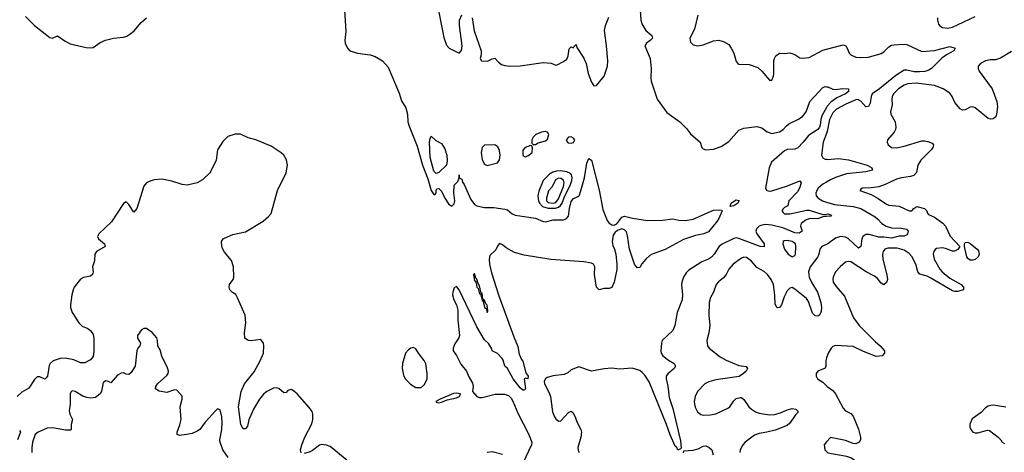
# Model space of a CAD drawing. Header units: inches. Extents: x 1384664 to 1536621, y 460766 to 646467.
# Tile 391 of 488: x 1443653 to 1451398, y 603251 to 606654. Entities that reach past the tile are written whole.
import ezdxf

# ---------------------------------------------------------------- set-up
doc = ezdxf.new("R2010")
doc.units = ezdxf.units.IN
doc.header["$MEASUREMENT"] = 0
doc.layers.add('B4640', color=7, linetype='Continuous')
doc.layers.add('B4650', color=7, linetype='Continuous')

msp = doc.modelspace()

# ---------------------------------------------------------------- linework, layer by layer
at = {"layer": 'B4640', "color": 5}
for points, elevation in [([(1446870, 607111), (1446990, 606514.4), (1447010, 606455.2), (1447030, 606430.2), (1447110, 606390.7), (1447127.8, 606412.2), (1447132.8, 606450), (1447111.9, 606610), (1447112.5, 606650), (1447130, 606693.8)], 740), ([(1446205.3, 606774.7), (1446218.2, 606561.8), (1446210.4, 606490), (1446213.7, 606470), (1446232.6, 606430), (1446250, 606409.5), (1446310.5, 606390), (1446410, 606377.3), (1446450, 606365.3), (1446506, 606330), (1446550, 606282.3), (1446637.4, 606077.4), (1446657.3, 606017.3), (1446690, 605960.4), (1446702.7, 605910), (1446707.2, 605850), (1446717.5, 605817.5), (1446778.8, 605658.8), (1446820.2, 605510), (1446862.4, 605402.4), (1446890, 605311.3), (1446910, 605278), (1446922, 605278), (1446928.7, 605291.3), (1446930, 605314), (1446936.4, 605323.6), (1446950, 605326), (1446970, 605306), (1446997.1, 605250), (1447026.8, 605206.8), (1447047.3, 605190), (1447054, 605190), (1447070, 605206), (1447074.5, 605230), (1447067.2, 605292.8), (1447070, 605354), (1447098, 605382), (1447108.7, 605410), (1447110, 605434), (1447110.9, 605410.9), (1447130, 605401), (1447137.2, 605377.2), (1447150, 605359.1), (1447200.8, 605240.8), (1447230, 605200.5), (1447250, 605190.6), (1447310, 605178), (1447383.3, 605176.7), (1447470, 605164.2), (1447490, 605157.8), (1447526.6, 605126.6), (1447550, 605115.6), (1447710, 605093.9), (1447770, 605065.6), (1447790, 605064.6), (1447850, 605080.7), (1447930, 605079.8), (1447952.3, 605087.7), (1447970.8, 605110), (1447976.5, 605170), (1447990, 605225.3), (1448010, 605247.6), (1448050, 605266.4), (1448058.5, 605281.5), (1448095.2, 605410), (1448113.6, 605526.4), (1448130, 605563.7), (1448150.5, 605550), (1448210, 605312.4), (1448240.9, 605160.9), (1448274.4, 605074.4), (1448290, 605053), (1448310, 605040.8), (1448330, 605038.7), (1448350.9, 605049.1), (1448390, 605101.3), (1448410, 605107.7), (1448472.8, 605092.8), (1448590, 605074.9), (1448710, 605078.4), (1448790, 605088), (1448837.7, 605077.7), (1448890, 605073.6), (1448950, 605086.5), (1449110, 605157.1), (1449159.9, 605159.9), (1449175.3, 605155.3), (1449178, 605150), (1449153.4, 605090), (1449140.2, 605070), (1449070, 604985.6), (1449034, 604970), (1448970, 604956.8), (1448874.2, 604925.8), (1448730, 604845.6), (1448627.7, 604810), (1448610, 604799.7), (1448578.4, 604770), (1448546.8, 604733.2), (1448530, 604706), (1448510, 604703.6), (1448488.5, 604730), (1448450.7, 604850), (1448434.7, 604954.7), (1448425, 604985), (1448410, 605002.5), (1448390, 605009.9), (1448360.3, 604999.7), (1448337.8, 604982.2), (1448321.8, 604958.2), (1448313.7, 604910), (1448318.1, 604878.1), (1448332.8, 604850), (1448342.4, 604810), (1448350.7, 604730), (1448349.6, 604690), (1448328.8, 604590), (1448310, 604547.8), (1448290, 604538.5), (1448250, 604538.9), (1448210, 604529.5), (1448191.3, 604551.3), (1448175, 604650), (1448176.8, 604710), (1448165.7, 604730), (1448150, 604738.4), (1448090, 604749.8), (1447830, 604769.2), (1447621, 604801), (1447543.7, 604823.7), (1447478.6, 604858.6), (1447450, 604883.8), (1447430, 604892.6), (1447424, 604890), (1447410, 604872.8), (1447397.1, 604842.9), (1447350, 604798.4), (1447345, 604770), (1447348, 604730), (1447362.9, 604662.9), (1447422.8, 604482.8), (1447538.7, 604158.7), (1447570, 604082.4), (1447582.1, 604022.1), (1447600, 603980), (1447610, 603967.7), (1447635.1, 603875.1), (1447651.3, 603850), (1447650, 603828.7), (1447635.3, 603835.3), (1447622, 603830), (1447630.7, 603750), (1447619.8, 603740.2), (1447610, 603739), (1447590, 603757.2), (1447534.5, 603830), (1447489.3, 603909.3), (1447468.7, 603930), (1447456.4, 603976.4), (1447448.7, 603990), (1447410, 604028.7), (1447370, 604048.7), (1447366, 604066), (1447343.2, 604103.2), (1447310, 604137.2), (1447250, 604238), (1447110, 604529.3), (1447090, 604555.1), (1447070, 604544), (1447059.5, 604510), (1447058.4, 604490), (1447068.4, 604450), (1447088.4, 604410), (1447099.5, 604370), (1447098, 604290), (1447113, 604170), (1447107.5, 604152.5), (1447075.3, 604104.7), (1447062, 604070), (1447062, 604050), (1447090, 604012), (1447124.1, 603944.1), (1447166.8, 603890), (1447185.2, 603845.2), (1447215.6, 603795.6), (1447220.5, 603770), (1447215.8, 603730), (1447248.5, 603690), (1447270, 603682.2), (1447290, 603683.2), (1447392.2, 603707.8), (1447467.5, 603707.5), (1447497.4, 603697.4), (1447517.6, 603677.6), (1447532.8, 603652.8), (1447570, 603559.5), (1447655.9, 603395.9), (1447680.6, 603330), (1447679.1, 603310), (1447610, 603166.1)], 720), ([(1448533.1, 606730), (1448537.8, 606650), (1448550, 606615.5), (1448578.3, 606570), (1448626.4, 606530), (1448630.3, 606510), (1448612.2, 606490), (1448584.2, 606470), (1448569.3, 606450), (1448611, 606350), (1448620.2, 606270), (1448616.3, 606196.3), (1448619.3, 606170), (1448666.7, 606030), (1448743.1, 605923.1), (1448846.8, 605850), (1448898, 605798), (1448930, 605756), (1449004.7, 605690), (1449018, 605650), (1449030, 605638), (1449051.1, 605631.1), (1449110, 605634.8), (1449170, 605656), (1449230, 605697.3), (1449310, 605784.9), (1449350, 605802.4), (1449450, 605814), (1449490, 605802.8), (1449532.8, 605772.8), (1449570, 605758), (1449630, 605771.6), (1449659.2, 605790), (1449682, 605818), (1449704.3, 605835.7), (1449774.5, 605870), (1449810, 605893.7), (1449838.5, 605930), (1449867.9, 606010), (1449970, 606120.2), (1449990, 606129.1), (1450000, 606127.4)], 740), ([(1443699.4, 606679.4), (1443768.5, 606608.5), (1443890, 606515.3), (1443910, 606510.4), (1443950, 606528.2), (1444010, 606484.9), (1444050, 606464.2), (1444175.2, 606435.2), (1444210, 606432.4), (1444230, 606436.5), (1444284.7, 606475.3), (1444326.7, 606493.3), (1444390, 606510.2), (1444470, 606517.7), (1444494.5, 606525.5), (1444519.1, 606540.9), (1444553.3, 606566.7), (1444607.7, 606632.3), (1444650, 606667.9)], 720), ([(1447212.2, 606670), (1447227.5, 606567.5), (1447283, 606410), (1447282, 606378), (1447274, 606350), (1447286, 606330), (1447331.7, 606328.3), (1447370, 606346.8), (1447390, 606351), (1447419.2, 606319.2), (1447442.5, 606302.5), (1447470, 606293.7), (1447510, 606288.5), (1447590, 606291.5), (1447770, 606318.9), (1447832.2, 606312.2), (1447870, 606298), (1447880.4, 606299.6), (1447930, 606324.7), (1447955.9, 606344.1), (1447967, 606370), (1447974, 606426), (1447990, 606442), (1448010, 606434), (1448018, 606450), (1448030, 606458), (1448035.2, 606435.2), (1448090, 606350.6), (1448108.4, 606310), (1448125.7, 606230), (1448150, 606162.8), (1448170, 606133.4), (1448190, 606138), (1448249.6, 606210), (1448277.2, 606290), (1448280.3, 606330), (1448269.8, 606450), (1448252.9, 606570), (1448260.9, 606610), (1448286.2, 606673.8)], 740), ([(1448988.2, 606690), (1448960.5, 606579.5), (1448923.8, 606510), (1448930, 606478), (1448950, 606456), (1448988.1, 606448.1), (1449030, 606456.5), (1449110, 606489), (1449150, 606492.2), (1449190, 606483.8), (1449230, 606458), (1449250, 606430.7), (1449270.4, 606390), (1449290, 606324.7), (1449301, 606310), (1449310, 606304.9), (1449390, 606302), (1449458.5, 606278.5), (1449491.3, 606250), (1449550, 606178), (1449570, 606178), (1449582.7, 606210), (1449586, 606230), (1449583.7, 606330), (1449589.4, 606350), (1449601.2, 606370), (1449630, 606390.7), (1449670, 606387.7), (1449710, 606394.4), (1449750, 606381.3), (1449790, 606353.4), (1449810, 606350.5), (1449863.9, 606356.1), (1449970, 606415.8), (1450000, 606423.4)], 760), ([(1450000, 605964.8), (1449963, 605897), (1449954.5, 605870), (1449950, 605824.2), (1449945.2, 605810), (1449930, 605790.4), (1449857.1, 605742.9), (1449816.6, 605690), (1449773.5, 605646.5), (1449750, 605637.1), (1449690, 605632.7), (1449670, 605623), (1449567.3, 605532.7), (1449549.2, 605490), (1449520.2, 605330), (1449529.5, 605309.5), (1449550, 605304.8), (1449570, 605307.5), (1449693.8, 605346.2), (1449790, 605385.5), (1449800.3, 605370), (1449788.1, 605330), (1449770, 605301), (1449704, 605230), (1449694.8, 605190), (1449670, 605177), (1449656.7, 605163.3), (1449648.7, 605150), (1449657.7, 605137.7), (1449670, 605128.2), (1449710, 605127.7), (1449844.2, 605155.8), (1449864.2, 605155.8), (1449970, 605121.6), (1450000, 605125.5)], 740), ([(1445866.8, 603246.8), (1445862.9, 603270), (1445872.2, 603310), (1445896.1, 603370), (1445950, 603475.5), (1445958.3, 603510), (1445958.4, 603550), (1445952.2, 603572.2), (1445930, 603604.2), (1445835.4, 603710), (1445810, 603732.6), (1445790, 603744.2), (1445776.7, 603743.3), (1445763.1, 603736.9), (1445750, 603721.2), (1445730, 603719.5), (1445691.8, 603751.8), (1445670, 603758.5), (1445650, 603755.3), (1445596.4, 603730), (1445570, 603708.2), (1445538.3, 603670), (1445491.7, 603590), (1445454.7, 603505.3), (1445443.6, 603456.4), (1445430, 603434.5), (1445410, 603437), (1445393.5, 603470), (1445373.1, 603610), (1445396, 603730), (1445422.3, 603790), (1445495.9, 603884.1), (1445543.7, 603970), (1445570, 604030.8), (1445573.1, 604090), (1445569.8, 604110), (1445550, 604138.3), (1445470, 604126.9), (1445449.2, 604130), (1445422.7, 604150), (1445420.5, 604190), (1445431.3, 604270), (1445426.6, 604330), (1445367.2, 604467.2), (1445351.7, 604491.7), (1445327.2, 604507.2), (1445305.2, 604530), (1445300.9, 604550), (1445303.7, 604570), (1445332.7, 604610), (1445338, 604630), (1445334.5, 604710), (1445319.3, 604759.3), (1445264.7, 604824.7), (1445249.5, 604850), (1445242, 604870), (1445240.9, 604910), (1445253.2, 604930), (1445263.3, 604936.7), (1445330, 604965.5), (1445430, 604985.5), (1445569, 605070), (1445610, 605106), (1445630, 605131), (1445681.6, 605310), (1445749.5, 605450.5), (1445759.9, 605510), (1445751.6, 605551.6), (1445730, 605588.8), (1445710, 605607.9), (1445630, 605658.7), (1445509.3, 605710), (1445450, 605725.1), (1445390, 605753.1), (1445347.4, 605752.6), (1445290, 605734.5), (1445250, 605696.2), (1445208.7, 605630), (1445197.6, 605550), (1445156.7, 605463.3), (1445148, 605450), (1445090, 605395.6), (1445050, 605371.6), (1444970, 605354), (1444930, 605357.6), (1444850, 605384.7), (1444770, 605398.9), (1444710, 605395.8), (1444670, 605382.4), (1444650, 605371.5), (1444630, 605345.6), (1444573.2, 605170), (1444550, 605140.9), (1444510, 605199.5), (1444490, 605220.9), (1444470, 605209.5), (1444375, 605065), (1444276.3, 604970), (1444266, 604950), (1444272.7, 604930), (1444319.1, 604890), (1444324.9, 604870), (1444256.3, 604830), (1444243.8, 604810), (1444242, 604758), (1444226.4, 604710), (1444230.3, 604670), (1444225.7, 604650), (1444210, 604636.4), (1444153.7, 604626.3), (1444130, 604614), (1444082.4, 604550), (1444072.7, 604530), (1444063.8, 604490), (1444052.4, 604410), (1444052.4, 604390), (1444065.3, 604350), (1444117, 604270), (1444144.6, 604244.6), (1444190, 604224.4), (1444208.8, 604210), (1444230, 604178), (1444235.9, 604150), (1444236.7, 604043.3), (1444230, 604004.5), (1444210, 603978), (1444166.1, 603953.9), (1444130, 603955.4), (1444079.1, 603979.1), (1444011.6, 603991.6), (1443970, 603989.6), (1443915.5, 603970), (1443893.2, 603950), (1443885.7, 603934.3), (1443870.6, 603849.4), (1443862.2, 603837.8), (1443850, 603825.6), (1443810, 603843.6), (1443790, 603843.6), (1443770, 603824.7), (1443724.5, 603755.5), (1443670, 603725), (1443632.3, 603690)], 720), ([(1450000, 605760.3), (1449973.8, 605690), (1449960.4, 605590), (1449970, 605566.7), (1449990, 605557.7), (1450000, 605556.6)], 760), ([(1450000, 605377), (1449970, 605360.6), (1449935, 605330), (1449922, 605310), (1449915.9, 605290), (1449918.2, 605270), (1449932.6, 605250), (1449968.7, 605228.7), (1450000, 605219.4)], 760), ([(1450000, 605106.9), (1449975.1, 605104.9), (1449930, 605088.4), (1449870, 605089.2), (1449839.7, 605080.3), (1449801.3, 605050), (1449794.9, 605030), (1449807, 604990), (1449785.2, 604974.8), (1449750, 604976.7), (1449655.8, 605015.8), (1449570, 605037.7), (1449516.4, 605043.6), (1449483.8, 605036.2), (1449470.3, 605030), (1449448.9, 605010), (1449444.4, 604990), (1449450.2, 604970), (1449510.1, 604890), (1449510, 604866.3), (1449477, 604870), (1449310, 604934.4), (1449290, 604937.5), (1449270, 604933.6), (1449173.7, 604886.3), (1449152.8, 604867.2), (1449116.9, 604810), (1449094.2, 604785.8), (1449070.1, 604769.9), (1449019.3, 604750), (1448917.1, 604682.9), (1448896.3, 604663.7), (1448874.4, 604630), (1448860.4, 604590), (1448858.4, 604570), (1448866, 604490), (1448863.1, 604450), (1448825.7, 604350), (1448805.7, 604250), (1448790.2, 604209.8), (1448707.7, 604130), (1448700.5, 604110), (1448696.4, 604050), (1448699.3, 604030), (1448713, 604010), (1448755.4, 603975.4), (1448800.7, 603950), (1448810.7, 603930), (1448800.7, 603910), (1448750, 603867.6), (1448739, 603850), (1448736.9, 603830), (1448751.8, 603771.8), (1448762.8, 603682.8), (1448790, 603595.5), (1448850, 603342), (1448855.3, 603284.7), (1448850, 603278), (1448830, 603268.7), (1448821.2, 603290), (1448810, 603299.3), (1448770, 603387.3), (1448740.7, 603470), (1448604.7, 603804.7), (1448570, 603856.9), (1448550, 603879.6), (1448530, 603893.7), (1448470, 603913.1), (1448370, 603906), (1448310, 603912.8), (1448250, 603908), (1448150, 603889.6), (1448050, 603923.7), (1447990, 603900.7), (1447963.5, 603876.5), (1447937, 603863), (1447848.1, 603851.9), (1447801.2, 603838.8), (1447788, 603830), (1447779.5, 603810), (1447780.9, 603790), (1447818.3, 603718.3), (1447828.9, 603688.9), (1447843.2, 603570), (1447860.2, 603530), (1447870, 603514.4), (1447890, 603497.1), (1447910, 603499.3), (1447970, 603564.7), (1447990, 603574.4), (1448003, 603563), (1448022.6, 603530), (1448035.3, 603490), (1448067, 603430), (1448072.2, 603410), (1448067.6, 603370), (1448044.2, 603290), (1448044.9, 603264.9), (1448054, 603250)], 740), ([(1450000, 604886.7), (1449962, 604870), (1449946.5, 604850), (1449939, 604810), (1449930.2, 604790), (1449870, 604710.9), (1449856.8, 604670), (1449861.7, 604630), (1449883.5, 604583.5), (1449928.2, 604510), (1449953.6, 604430), (1449959.5, 604390), (1449958.3, 604361.7), (1449948, 604332), (1449930, 604320.9), (1449910, 604325.1), (1449890, 604346.6), (1449856.9, 604436.9), (1449841.8, 604461.8), (1449750, 604535.6), (1449730, 604546.9), (1449710, 604543), (1449690, 604520.5), (1449666.7, 604473.3), (1449645.5, 604410), (1449630, 604389.4), (1449610, 604386.6), (1449596.3, 604416.3), (1449593.5, 604486.5), (1449581.3, 604570), (1449564.8, 604610), (1449535.3, 604650), (1449510, 604674.2), (1449450, 604705.7), (1449410, 604755.1), (1449370, 604783.1), (1449350, 604786), (1449330, 604778), (1449264.6, 604730), (1449230, 604691.3), (1449209.2, 604650), (1449190, 604623.5), (1449148.8, 604591.2), (1449131.4, 604570), (1449109.4, 604510.6), (1449086, 604470), (1449075.5, 604430), (1449074, 604330), (1449081.8, 604250), (1449072.7, 604190), (1449057.4, 604130), (1449064.2, 604090), (1449077, 604070), (1449162, 604002), (1449210, 603975.9), (1449310, 603934), (1449367.1, 603927.1), (1449378.8, 603910), (1449367.7, 603890), (1449347.7, 603870), (1449311.3, 603848.7), (1449130, 603822.5), (1449073.9, 603806.1), (1449043.1, 603790), (1448985.7, 603730), (1448964.9, 603690), (1448958.2, 603650), (1448959.7, 603630), (1448966.2, 603606.2), (1448984.9, 603570), (1449010, 603548.8), (1449030, 603543.2), (1449086.1, 603546.1), (1449130, 603553.8), (1449222.2, 603597.8), (1449237.6, 603610), (1449270, 603654.9), (1449290, 603673.4), (1449321.6, 603681.6), (1449330, 603681.6), (1449350, 603667.7), (1449388.7, 603610), (1449408.2, 603590), (1449440.5, 603570), (1449470, 603558.2), (1449550, 603545.5), (1449590, 603547.8), (1449637.4, 603562.6), (1449690, 603586.5), (1449730, 603594.9), (1449758, 603590), (1449778.8, 603570), (1449755.1, 603544.9), (1449710, 603479.7), (1449690, 603461.8), (1449595.5, 603424.5), (1449530, 603408.4), (1449470, 603399.6), (1449433.7, 603386.3), (1449358.5, 603330), (1449341.3, 603310), (1449320.9, 603270), (1449318.3, 603250)], 760), ([(1445291.5, 603211.5), (1445249.9, 603270), (1445228.4, 603330), (1445227.6, 603350), (1445243.7, 603430), (1445246.4, 603486.4), (1445243.1, 603530), (1445230, 603584), (1445210, 603593.2), (1445190, 603576), (1445170.6, 603550), (1445111.1, 603488.9), (1445070, 603431.5), (1445050, 603416.9), (1445010, 603398.9), (1444964.7, 603390), (1444910, 603383.1), (1444892.7, 603390), (1444891.5, 603410), (1444913.5, 603466.5), (1444922, 603510), (1444915.8, 603610), (1444931.6, 603670), (1444930, 603694), (1444890, 603739), (1444870, 603742.7), (1444810, 603720.9), (1444750, 603733.2), (1444722, 603750), (1444722.7, 603770), (1444736, 603790), (1444810, 603855.5), (1444819.7, 603870), (1444823, 603890), (1444816.2, 603916.2), (1444770, 604008.7), (1444756.4, 604056.4), (1444739.5, 604090), (1444737.6, 604130), (1444731.1, 604151.1), (1444694.5, 604194.5), (1444650, 604224.5), (1444630, 604224.5), (1444610, 604214.5), (1444579.5, 604170), (1444580.3, 604150), (1444602, 604110), (1444597, 604090), (1444581.5, 604070), (1444574.4, 604050), (1444562, 603930), (1444530, 603879), (1444510, 603864), (1444490, 603865.2), (1444470, 603875.1), (1444450, 603874), (1444422.4, 603857.6), (1444370, 603797.2), (1444350, 603809), (1444330, 603813.2), (1444310, 603799.3), (1444297.4, 603730), (1444284.6, 603710), (1444250, 603683.5), (1444210, 603677.2), (1444182, 603682), (1444150, 603693.7), (1444090, 603729.6), (1444066.2, 603733.8), (1444055.9, 603724.1), (1444050.6, 603710), (1444050.5, 603630), (1444043, 603577), (1444048.4, 603550), (1444068.4, 603510), (1444058.4, 603470), (1444058.8, 603430), (1444053.5, 603426.5), (1444013.4, 603426.6), (1443910, 603444.9), (1443870, 603442), (1443798, 603410), (1443774.3, 603390), (1443753.1, 603330), (1443747.3, 603287.3), (1443749.1, 603249.1)], 740), ([(1450000, 603994.5), (1449992.8, 603972.8), (1449993.4, 603930), (1449987.9, 603912.1), (1449930.6, 603889.4), (1449917.3, 603870), (1449919.1, 603850), (1449928.4, 603828.4), (1449970, 603804), (1450000, 603774.7)], 780), ([(1443650, 603422), (1443658.4, 603410), (1443636.5, 603350)], 720), ([(1446226.6, 603190), (1446095.6, 603295.6), (1446067.3, 603307.3), (1446030, 603312.8), (1446010, 603306.9), (1445955, 603265), (1445930, 603251.6), (1445890, 603242.7)], 720), ([(1448873.6, 603246.4), (1448878, 603262), (1448950, 603267.1), (1448990, 603279.2), (1449030, 603300.7), (1449050, 603301.4), (1449076.1, 603290), (1449096.2, 603270), (1449108.7, 603230)], 740), ([(1450000, 603332.7), (1449981, 603310), (1449986, 603270), (1450000, 603257.3)], 780), ([(1447450, 603234.6), (1447370, 603254), (1447330.8, 603250)], 720)]:
    msp.add_lwpolyline(points, dxfattribs=dict(at, elevation=elevation))
for points, elevation in [([(1447790, 605775.4), (1447758, 605770), (1447712, 605750), (1447692, 605730), (1447682, 605710), (1447682, 605682), (1447692.7, 605672.7), (1447710, 605672), (1447730, 605684.7), (1447790, 605701), (1447804.5, 605715.5), (1447815.4, 605750), (1447805.2, 605770)], 740), ([(1446930, 605444), (1446910, 605462), (1446880.8, 605570), (1446875.6, 605690), (1446880.7, 605719.3), (1446890, 605738), (1446924.9, 605704.9), (1446970, 605680.7), (1446997.3, 605637.3), (1447013.8, 605590), (1447015.1, 605544.9), (1447010.4, 605509.6), (1446950, 605452.7)], 720), ([(1447990, 605732.9), (1447970, 605729.7), (1447951.6, 605710), (1447961.7, 605690), (1447970, 605685.5), (1447990, 605683.2), (1448010, 605688.1), (1448018.4, 605710), (1448010, 605721.7)], 740), ([(1447390, 605669.9), (1447310, 605666.3), (1447290.6, 605649.4), (1447283.7, 605610), (1447291.4, 605551.4), (1447310, 605516.6), (1447330, 605508.7), (1447410, 605527.9), (1447427.5, 605552.5), (1447433.1, 605590), (1447426.1, 605626.1), (1447413.4, 605653.4)], 740), ([(1447670, 605666), (1447630, 605648), (1447611.1, 605628.9), (1447610, 605586), (1447630, 605576.3), (1447650, 605583.1), (1447684, 605610), (1447687.3, 605647.3), (1447682, 605662)], 740), ([(1447910, 605464.8), (1447876, 605464), (1447845.5, 605454.5), (1447821.3, 605438.7), (1447771.1, 605388.9), (1447735.8, 605304.2), (1447729.2, 605269.2), (1447732.9, 605230), (1447742.4, 605210), (1447765.8, 605185.8), (1447810, 605172.2), (1447867.3, 605172.7), (1447890, 605178.7), (1447907.9, 605192.1), (1447919.7, 605210), (1447942.1, 605270), (1447982.7, 605350), (1447995.2, 605390), (1447997.9, 605410), (1447993.4, 605433.4), (1447985.2, 605445.2), (1447957.9, 605457.9)], 740), ([(1447890, 605408.9), (1447866.4, 605393.6), (1447841, 605339), (1447812.4, 605307.6), (1447796.2, 605250), (1447796, 605230), (1447810, 605216.6), (1447850, 605211.5), (1447870, 605217.6), (1447890, 605244.8), (1447930, 605342.7), (1447935.5, 605370), (1447930, 605392.8), (1447910, 605405.7)], 760), ([(1449245.2, 605185.2), (1449238, 605190), (1449245.2, 605194.8), (1449249.3, 605210), (1449275.3, 605230), (1449290, 605237.3), (1449311.1, 605231.1), (1449301, 605210), (1449270, 605189.4)], 720), ([(1449690, 604916.8), (1449665.8, 604914.2), (1449659.3, 604910), (1449656, 604890), (1449670.2, 604850), (1449698.3, 604810), (1449730, 604789.2), (1449750, 604799.5), (1449754.4, 604810), (1449759.3, 604870), (1449756.5, 604890), (1449730, 604910.8)], 760), ([(1447230, 604659), (1447222.8, 604650), (1447230, 604601), (1447237.3, 604597.3), (1447243, 604583), (1447248.9, 604550), (1447259.3, 604539.3), (1447270, 604498), (1447278, 604498), (1447290, 604446), (1447299.8, 604439.8), (1447310, 604391.3), (1447322, 604382), (1447330, 604352), (1447336.5, 604363.5), (1447330, 604408), (1447319.3, 604419.3), (1447310, 604448.7), (1447302, 604442), (1447306, 604450), (1447296.4, 604456.4), (1447290, 604502), (1447282, 604502), (1447270, 604562), (1447258, 604578), (1447250, 604614), (1447241.5, 604621.5)], 720), ([(1446750, 604075.1), (1446730, 604069.6), (1446710, 604056.2), (1446688.7, 604030), (1446663.7, 603950), (1446662.6, 603910), (1446668.7, 603870), (1446673.7, 603850), (1446687, 603827), (1446726, 603786), (1446770, 603760.3), (1446810, 603760.2), (1446836.2, 603783.8), (1446857.8, 603830), (1446859.3, 603870), (1446846.3, 603946.3), (1446833.7, 603973.7), (1446789.6, 604030), (1446770, 604064)], 720), ([(1447090, 603716.1), (1447065.9, 603714.1), (1446961, 603670), (1446926, 603650), (1446930, 603644.7), (1446950, 603639.1), (1446970, 603646), (1447014.9, 603665.1), (1447090, 603679.7), (1447113.3, 603690), (1447119, 603710)], 720)]:
    msp.add_lwpolyline(points, close=True, dxfattribs=dict(at, elevation=elevation))
at = {"layer": 'B4650', "color": 5}
for points, elevation in [([(1450871.3, 606670), (1450871.5, 606650), (1450879.9, 606619.9), (1450890, 606605.3), (1450912.4, 606592.4), (1450950, 606588.4), (1450990, 606595.2), (1451170, 606679.7)], 780), ([(1450000, 606423.4), (1450130, 606456.4), (1450150.4, 606450), (1450163.1, 606430), (1450177.6, 606390), (1450190, 606377.6), (1450230, 606360.9), (1450270, 606356.1), (1450330, 606360.2), (1450430, 606387.6), (1450450, 606401.1), (1450490, 606441.3), (1450510, 606453.7), (1450530, 606457.6), (1450610, 606461.6), (1450630, 606458), (1450750, 606403.1), (1450850, 606413.2), (1450970, 606442.4), (1451010.6, 606430), (1451002, 606410), (1450942.3, 606377.7), (1450907.3, 606352.7), (1450824.9, 606270), (1450803, 606257), (1450772.6, 606247.4), (1450730, 606243.6), (1450690, 606245.2), (1450630, 606258.6), (1450610, 606256.2), (1450543.6, 606216.4), (1450416.6, 606110), (1450359.8, 606070), (1450350.1, 606050), (1450343.4, 605996.6), (1450330, 605971.1), (1450310, 605969.8), (1450270, 606012.7), (1450246.5, 606026.5), (1450230, 606024.6), (1450150.3, 605990), (1450078.8, 605950), (1450050, 605921.8), (1450022.5, 605870), (1450005.4, 605774.6), (1450000, 605760.3)], 760), ([(1451454.8, 606405.2), (1451368.5, 606351.5), (1451330, 606338.7), (1451290, 606339.3), (1451250, 606330.8), (1451210.4, 606310), (1451193.1, 606290), (1451191.5, 606270), (1451200.2, 606250), (1451302, 606110), (1451338.5, 606010), (1451344.2, 605970), (1451337.1, 605910), (1451330.3, 605889.7), (1451310, 605874.5), (1451290, 605871.5), (1451270, 605878.3), (1451170, 605960.5), (1451150, 605969.6), (1451130, 605966), (1451090, 605946), (1451070, 605943.6), (1451050, 605953.6), (1451010, 606004.2), (1450989, 606050), (1450970, 606075.3), (1450918.3, 606110), (1450850, 606137.3), (1450705.9, 606154.1), (1450639.1, 606150), (1450610, 606138.3), (1450566.4, 606110), (1450530, 606074.8), (1450515.6, 606050), (1450512.2, 606030), (1450515.9, 605984.1), (1450502.6, 605930), (1450505.7, 605910), (1450538.9, 605850), (1450543.6, 605810), (1450541.1, 605790), (1450531.4, 605768.6), (1450479.1, 605710), (1450476.3, 605690), (1450484, 605670), (1450510.3, 605650.3), (1450550, 605646.3), (1450610, 605659.1), (1450750, 605700.2), (1450770, 605700.9), (1450796.5, 605696.5), (1450830, 605683), (1450840.4, 605670), (1450836, 605650), (1450823.6, 605630), (1450740.2, 605550), (1450718.5, 605510), (1450707, 605453), (1450685.5, 605430), (1450659.8, 605420.2), (1450590, 605411.4), (1450550, 605401), (1450461.4, 605358.6), (1450410, 605339.8), (1450350, 605332), (1450282, 605330), (1450270, 605322), (1450262.8, 605310), (1450350, 605278), (1450406.7, 605246.7), (1450470, 605203.2), (1450490, 605195.8), (1450570, 605186.5), (1450650, 605151.7), (1450670, 605150.4), (1450686, 605170), (1450710, 605186), (1450770, 605170.1), (1450787.7, 605150), (1450792.8, 605132.8), (1450802.9, 605122.9), (1450850, 605100.2), (1450914.5, 605054.5), (1450935.2, 605030), (1450972.4, 604952.4), (1451046.9, 604870), (1451033.4, 604846.6), (1451006.2, 604833.8), (1450990, 604833.8), (1450935.3, 604855.3), (1450910, 604860.3), (1450865.6, 604854.4), (1450853.6, 604846.4), (1450843, 604830), (1450839.4, 604810), (1450845.5, 604770), (1450891.9, 604691.9), (1450910.2, 604670), (1450970, 604621.1), (1451058, 604570), (1451078, 604550), (1451076, 604530), (1451030, 604516), (1451010, 604515.6), (1450990, 604522.7), (1450820.8, 604620.8), (1450790, 604635.9), (1450733.1, 604653.1), (1450718, 604670), (1450702.1, 604730), (1450670, 604792.7), (1450650, 604814.8), (1450610, 604841.6), (1450556.1, 604856.1), (1450481.9, 604858.1), (1450458, 604850), (1450444.2, 604830), (1450439.6, 604810), (1450442.2, 604770), (1450473.8, 604646.2), (1450478, 604610), (1450470, 604586.6), (1450450, 604569.4), (1450430, 604582.4), (1450399.2, 604619.2), (1450376.7, 604636.7), (1450311.8, 604671.8), (1450190, 604750.8), (1450170, 604753.3), (1450150, 604746), (1450107.6, 604710), (1450071.4, 604670), (1450051.3, 604630), (1450048, 604610), (1450052.6, 604590), (1450074.5, 604554.5), (1450140.4, 604480.4), (1450211.7, 604310), (1450256.9, 604250), (1450382.1, 604122.1), (1450422, 604090), (1450455.5, 604050), (1450456.3, 604030), (1450436, 604010), (1450390, 604005.1), (1450290, 604043.2), (1450210, 604083.7), (1450069.2, 604090.8), (1450050, 604082.4), (1450036.4, 604070), (1450011.7, 604030), (1450000, 603994.5)], 780), ([(1450000, 606127.4), (1450010, 606125.8), (1450050, 606107.5), (1450070, 606106), (1450125.8, 606114.2), (1450171.3, 606110), (1450171.6, 606090), (1450147.7, 606070), (1450080.6, 606039.4), (1450034.3, 606005.7), (1450005.4, 605974.6), (1450000, 605964.8)], 740), ([(1450000, 605556.6), (1450010, 605555.5), (1450090, 605562), (1450171.1, 605551.1), (1450318.4, 605510), (1450354.9, 605490), (1450360.7, 605470), (1450310, 605456.8), (1450157, 605443), (1450070, 605413.4), (1450030, 605393.4), (1450000, 605377)], 760), ([(1450000, 605219.4), (1450061.2, 605201.2), (1450210, 605185.7), (1450270.3, 605170), (1450382.4, 605102.4), (1450404.4, 605084.4), (1450433.8, 605050), (1450467.4, 605030), (1450510, 605016.8), (1450590, 605015.6), (1450627.8, 605007.8), (1450641.8, 604990), (1450637.1, 604970), (1450630, 604960.8), (1450610, 604950.6), (1450570, 604951), (1450510, 604935.3), (1450450, 604944.8), (1450410, 604943.6), (1450334.4, 604965.6), (1450310, 604964), (1450284.4, 604950), (1450276.6, 604930), (1450270, 604869.5), (1450250, 604858), (1450170, 604932.9), (1450150, 604944.4), (1450110, 604947.6), (1450070, 604935.1), (1450010, 604891.1), (1450000, 604886.7)], 760), ([(1450000, 605125.5), (1450010, 605126.8), (1450030, 605118.8), (1450038.8, 605110), (1450000, 605106.9)], 740), ([(1450000, 603774.7), (1450004.9, 603770), (1450050, 603736.9), (1450069.2, 603710), (1450130, 603598.4), (1450150, 603578), (1450190, 603556.9), (1450210, 603535.3), (1450251.9, 603431.9), (1450266.4, 603370), (1450266.5, 603350), (1450257, 603330), (1450230, 603317.8), (1450210, 603320.7), (1450150, 603344.1), (1450030, 603368.7), (1450000, 603332.7)], 780), ([(1451410, 603607), (1451310, 603622), (1451290, 603619.5), (1451270, 603614), (1451250, 603600.9), (1451214.7, 603565.3), (1451146.4, 603513.6), (1451127.1, 603472.9), (1451128, 603450), (1451134, 603430), (1451150, 603410.8), (1451170, 603404), (1451190, 603404), (1451265.4, 603425.4), (1451282, 603422), (1451350.6, 603370.6), (1451371.3, 603350), (1451382, 603330), (1451400.7, 603320.7)], 820), ([(1450000, 603257.3), (1450010, 603248.2), (1450142.5, 603222.5), (1450190, 603209.1), (1450277.6, 603150), (1450292, 603130), (1450270.1, 603069.9), (1450250, 603049), (1450230, 603040.8), (1450150, 603035.4), (1450030, 603015.1), (1450010, 603003.6), (1450000, 602993.3)], 780)]:
    msp.add_lwpolyline(points, dxfattribs=dict(at, elevation=elevation))
at = {"layer": 'B4650', "color": 5, "elevation": 780}
msp.add_lwpolyline([(1451150, 604761.9), (1451130, 604762), (1451110, 604776.4), (1451103.2, 604790), (1451086, 604870), (1451085.1, 604890), (1451090, 604901), (1451110, 604904.9), (1451130, 604894), (1451183.8, 604850), (1451195.1, 604835.1), (1451200.8, 604810), (1451198.2, 604801.8), (1451193.1, 604790), (1451170, 604769.1)], close=True, dxfattribs=at)

doc.saveas('drawing.dxf')
